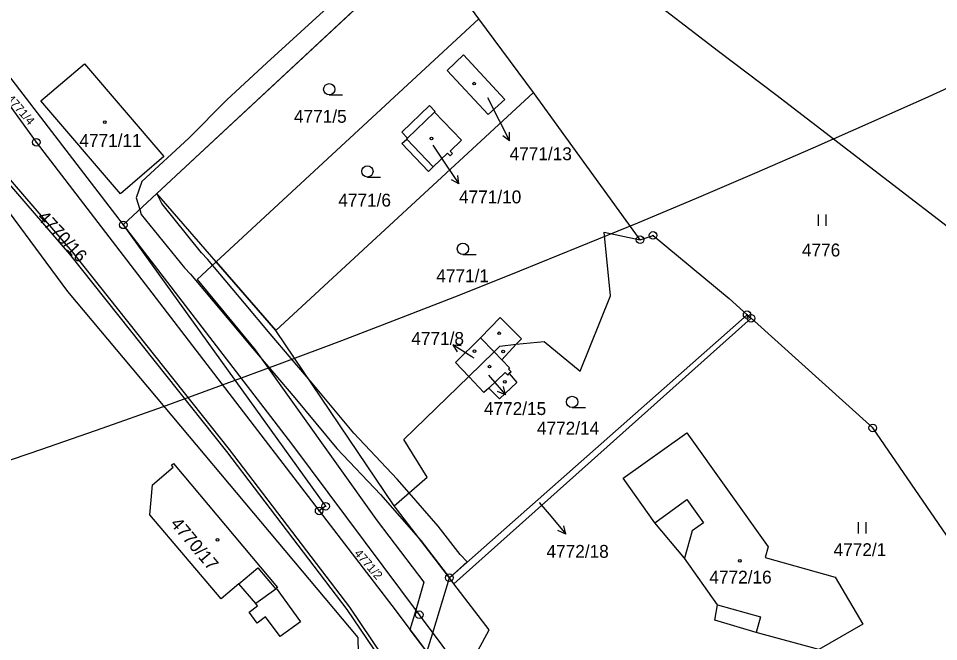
# Model space of a CAD drawing. Extents: x -644096 to -634268, y -1141430 to -1133463.
# Drawn here: x -638236.1 to -638114.6, y -1138385.1 to -1138302.9 of the extents above; entities that cross this region are included whole.
import ezdxf

# ---------------------------------------------------------------- set-up
doc = ezdxf.new("R2010")
doc.units = 0
for name, color, linetype in [('_CIVIL_CONSTRUCTION', 7, 'Continuous'), ('B_Hranice _3D', 7, 'Continuous'), ('M_Svah_Nasyp', 7, 'Continuous'), ('M_Svah_Zarez', 7, 'Continuous'), ('spodek_zarez', 7, 'Continuous'), ('svrsek_osa_sjezdy', 7, 'Continuous'), ('svrsek_osa_terminal_VRT', 7, 'Continuous'), ('svrsek_osa_VRT', 7, 'Continuous'), ('svrsek_popisy_VRT', 7, 'Continuous'), ('terminal_VRT', 7, 'Continuous')]:
    doc.layers.add(name, color=color, linetype=linetype)

msp = doc.modelspace()

# ---------------------------------------------------------------- linework, layer by layer
at = {"layer": '_CIVIL_CONSTRUCTION'}
for centre, radius in [((-638233.78, -1138319.21), 0.5), ((-638233.78, -1138319.21), 0.0303), ((-638222.29, -1138330.12), 0.5), ((-638222.29, -1138330.12), 0.0303), ((-638152.33, -1138331.51), 0.5), ((-638154.04, -1138332.08), 0.5), ((-638154.04, -1138332.08), 0.0303), ((-638152.33, -1138331.51), 0.0303), ((-638139.91, -1138341.99), 0.5), ((-638139.91, -1138341.99), 0.0303), ((-638139.39, -1138342.46), 0.5), ((-638139.39, -1138342.46), 0.0303), ((-638123.32, -1138356.94), 0.5), ((-638123.32, -1138356.94), 0.0303), ((-638196.42, -1138367.89), 0.5), ((-638195.57, -1138367.27), 0.5), ((-638195.57, -1138367.27), 0.0303), ((-638196.42, -1138367.89), 0.0303), ((-638179.23, -1138376.71), 0.5), ((-638179.23, -1138376.71), 0.0303), ((-638183.2, -1138381.6), 0.5), ((-638183.2, -1138381.6), 0.0303)]:
    msp.add_circle(centre, radius, dxfattribs=at)
at = {"layer": 'B_Hranice _3D'}
for points in [[(-638261.23, -1138297.03), (-638229.37, -1138334.01), (-638208.67, -1138360.06), (-638192.76, -1138380.9), (-638188.32, -1138387.48)], [(-638188, -1138387.08), (-638192.36, -1138380.6), (-638208.27, -1138359.76), (-638228.99, -1138333.69), (-638261.02, -1138296.5)], [(-638192.84, -1138299.11), (-638197.34, -1138303.27), (-638203.33, -1138308.71), (-638208.6, -1138313.63), (-638213.61, -1138318.67), (-638219.83, -1138324.38), (-638220.6, -1138326.55), (-638220.12, -1138328.09), (-638219.91, -1138328.76), (-638214.22, -1138335.8), (-638213.4, -1138336.65), (-638208.57, -1138342.41), (-638205.17, -1138346.44), (-638199.65, -1138352.96), (-638194.09, -1138359.63), (-638188.32, -1138365.74), (-638182.99, -1138371.8), (-638179.23, -1138376.71), (-638176.87, -1138374.62), (-638177.79, -1138373.66), (-638180.69, -1138369.91), (-638184.54, -1138365.5), (-638186.1, -1138363.72), (-638191.85, -1138357.63), (-638197.35, -1138351.04), (-638202.87, -1138344.5), (-638206.27, -1138340.47), (-638211.16, -1138334.65), (-638211.96, -1138333.82), (-638217.21, -1138327.32), (-638217.85, -1138325.98), (-638189.79, -1138299.83)]]:
    msp.add_lwpolyline(points, dxfattribs=at)
msp.add_lwpolyline([(-638210.01, -1138334.99), (-638212.54, -1138337.34), (-638204.85, -1138346.61), (-638188.78, -1138369.18), (-638182.58, -1138377.28), (-638183.67, -1138380.98), (-638184.43, -1138383.58), (-638182.19, -1138386.55), (-638181.42, -1138383.99), (-638179.23, -1138376.71), (-638186.51, -1138367.21), (-638202.16, -1138344.09)], close=True, dxfattribs=at)
at = {"layer": 'M_Svah_Nasyp'}
for p, q in [((-638181.17, -1138315.23), (-638184.74, -1138318.69)), ((-638184.85, -1138318.79), (-638181.35, -1138322.48)), ((-638175.11, -1138345.02), (-638173.32, -1138346.88)), ((-638173.32, -1138346.88), (-638172.32, -1138347.92)), ((-638174.03, -1138351.67), (-638171.87, -1138349.62)), ((-638171.87, -1138349.62), (-638171.51, -1138349.96)), ((-638171.51, -1138349.96), (-638171.31, -1138349.76)), ((-638152.11, -1138369.47), (-638147.85, -1138366.4)), ((-638147.85, -1138366.4), (-638145.69, -1138369.47)), ((-638145.69, -1138369.47), (-638147.16, -1138370.54)), ((-638147.16, -1138370.54), (-638148.2, -1138374.12)), ((-638207.01, -1138377.51), (-638204.53, -1138375.41)), ((-638204.53, -1138375.41), (-638202.16, -1138378.21)), ((-638202.16, -1138378.21), (-638204.78, -1138380.11)), ((-638143.81, -1138380.27), (-638138.14, -1138381.86)), ((-638138.14, -1138381.86), (-638138.71, -1138383.94))]:
    msp.add_line(p, q, dxfattribs=at)
at = {"layer": 'M_Svah_Zarez'}
for centre in [(-638175.96, -1138311.47), (-638224.74, -1138316.57), (-638181.58, -1138318.73), (-638172.64, -1138344.44), (-638175.9, -1138346.8), (-638172.11, -1138346.85), (-638173.92, -1138348.84), (-638171.9, -1138350.84), (-638209.83, -1138371.72), (-638140.88, -1138374.49)]:
    msp.add_circle(centre, 0.175, dxfattribs=at)
at = {"layer": 'spodek_zarez'}
msp.add_circle((-638683.07, -1137056.85), 1378.08, dxfattribs=at)
at = {"layer": 'svrsek_osa_sjezdy'}
for p, q in [((-638195.08, -1138312.97), (-638193.33, -1138312.97)), ((-638190.05, -1138323.81), (-638188.3, -1138323.81)), ((-638130.47, -1138330.26), (-638130.47, -1138328.76)), ((-638129.47, -1138330.26), (-638129.47, -1138328.76)), ((-638177.43, -1138334.04), (-638175.68, -1138334.04)), ((-638163.02, -1138354.25), (-638161.27, -1138354.25)), ((-638125.2, -1138370.86), (-638125.2, -1138369.36)), ((-638124.2, -1138370.86), (-638124.2, -1138369.36))]:
    msp.add_line(p, q, dxfattribs=at)
for centre in [(-638195.08, -1138312.22), (-638190.05, -1138323.06), (-638177.43, -1138333.29), (-638163.02, -1138353.5)]:
    msp.add_circle(centre, 0.75, dxfattribs=at)
at = {"layer": 'svrsek_osa_terminal_VRT'}
msp.add_arc((-642050.26, -1145189.6), 8802.25, 41.413152, 75.317049, dxfattribs=at)
at = {"layer": 'svrsek_popisy_VRT'}
for p, q in [((-638174.19, -1138313.3), (-638172.64, -1138316.35)), ((-638172.64, -1138316.35), (-638171.28, -1138319.02)), ((-638171.28, -1138319.02), (-638172.18, -1138318.36)), ((-638171.28, -1138319.02), (-638171.29, -1138317.9)), ((-638181.43, -1138319.59), (-638179.64, -1138322.23)), ((-638179.64, -1138322.23), (-638177.96, -1138324.72)), ((-638177.96, -1138324.72), (-638178.11, -1138323.61)), ((-638177.96, -1138324.72), (-638178.94, -1138324.17)), ((-638176.24, -1138347.53), (-638178.79, -1138345.94)), ((-638178.79, -1138345.94), (-638177.67, -1138346.05)), ((-638178.79, -1138345.94), (-638178.2, -1138346.9)), ((-638175.93, -1138347.72), (-638176.24, -1138347.53)), ((-638174.07, -1138349.98), (-638173.79, -1138350.29)), ((-638173.79, -1138350.29), (-638171.82, -1138352.55)), ((-638171.82, -1138352.55), (-638172.1, -1138351.47)), ((-638171.82, -1138352.55), (-638172.86, -1138352.13)), ((-638167.36, -1138366.79), (-638165.8, -1138368.64)), ((-638165.8, -1138368.64), (-638163.87, -1138370.94)), ((-638163.87, -1138370.94), (-638164.13, -1138369.85)), ((-638163.87, -1138370.94), (-638164.9, -1138370.49))]:
    msp.add_line(p, q, dxfattribs=at)
at = {"layer": 'terminal_VRT'}
for p, q in [((-638217.85, -1138325.98), (-638182.55, -1138293.08)), ((-638175.32, -1138302.91), (-638182.55, -1138293.08)), ((-638249.05, -1138295.31), (-638222.29, -1138330.12)), ((-638210.01, -1138334.99), (-638175.32, -1138302.91)), ((-638168.12, -1138312.63), (-638175.32, -1138302.91)), ((-638154.04, -1138332.08), (-638168.12, -1138312.63)), ((-638217.85, -1138325.98), (-638222.29, -1138330.12)), ((-638210.01, -1138334.99), (-638217.85, -1138325.98)), ((-638179.23, -1138376.71), (-638139.91, -1138341.99)), ((-638139.91, -1138341.99), (-638139.39, -1138342.46)), ((-638139.39, -1138342.46), (-638178.62, -1138377.5)), ((-638178.62, -1138377.5), (-638179.23, -1138376.71))]:
    msp.add_line(p, q, dxfattribs=at)
for points in [[(-638097.54, -1138342.61), (-638136.12, -1138312.95), (-638143.67, -1138307.21), (-638208.38, -1138257.53)], [(-638250.23, -1138296.63), (-638241.99, -1138307.93), (-638240.04, -1138310.62), (-638233.78, -1138319.21), (-638196.42, -1138367.89)], [(-638191.14, -1138390.77), (-638191.25, -1138384.6), (-638229.59, -1138338.91), (-638247.9, -1138314.18), (-638260.36, -1138299.79)], [(-638174.09, -1138315.54), (-638179.51, -1138309.73), (-638177.35, -1138307.67), (-638171.89, -1138313.57), (-638174.09, -1138315.54)], [(-638233.18, -1138313.75), (-638227.42, -1138308.86), (-638216.91, -1138321.1), (-638222.65, -1138326.03), (-638233.18, -1138313.75)], [(-638210.01, -1138334.99), (-638202.16, -1138344.09), (-638168.12, -1138312.63)], [(-638181.97, -1138323.07), (-638185.51, -1138319.39), (-638184.85, -1138318.79), (-638184.74, -1138318.69), (-638185.52, -1138317.88), (-638181.87, -1138314.38), (-638181.15, -1138315.13), (-638181.17, -1138315.23), (-638177.63, -1138318.94), (-638179.12, -1138320.38), (-638178.8, -1138320.69), (-638179.13, -1138321), (-638179.46, -1138320.67), (-638181.35, -1138322.48), (-638181.97, -1138323.07)], [(-638222.29, -1138330.12), (-638200.07, -1138359.04), (-638183.2, -1138381.6), (-638177.21, -1138389.63)], [(-638222.29, -1138330.12), (-638195.57, -1138367.27), (-638196.42, -1138367.89)], [(-638170.39, -1138345.89), (-638166.7, -1138345.5), (-638161.97, -1138349.44), (-638157.97, -1138339.5), (-638158.77, -1138331.07), (-638154.04, -1138332.08)], [(-638154.04, -1138332.08), (-638152.33, -1138331.51), (-638142.29, -1138339.85), (-638139.91, -1138341.99)], [(-638176.66, -1138350.14), (-638178.41, -1138348.29), (-638175.11, -1138345.02), (-638172.5, -1138342.34), (-638169.72, -1138345.19), (-638170.39, -1138345.89)], [(-638111.08, -1138374.76), (-638123.32, -1138356.94), (-638139.39, -1138342.46)], [(-638170.39, -1138345.89), (-638172.32, -1138347.92), (-638171.27, -1138349.01), (-638171.42, -1138349.19), (-638171.08, -1138349.54), (-638171.31, -1138349.76), (-638170.32, -1138350.94), (-638172.62, -1138353.11), (-638174.03, -1138351.67), (-638174.66, -1138352.26), (-638176.66, -1138350.14)], [(-638176.66, -1138350.14), (-638173.32, -1138346.88), (-638172.55, -1138346.12), (-638170.39, -1138345.89)], [(-638179.23, -1138376.71), (-638186.51, -1138367.21), (-638182.16, -1138363.43), (-638185.22, -1138358.46), (-638176.66, -1138350.14)], [(-638124.64, -1138382.84), (-638130.42, -1138386.18), (-638138.71, -1138383.94), (-638144.19, -1138382.3), (-638143.81, -1138380.27), (-638148.2, -1138374.12), (-638152.11, -1138369.47), (-638156.27, -1138363.58), (-638147.85, -1138357.57), (-638137.13, -1138372.64), (-638137.53, -1138374.02), (-638128.28, -1138376.62), (-638124.64, -1138382.84)], [(-638205.66, -1138381.25), (-638204.56, -1138380.42), (-638204.78, -1138380.11), (-638207.01, -1138377.51), (-638209.37, -1138379.52), (-638218.79, -1138368.41), (-638218.42, -1138364.46), (-638215.69, -1138362.12), (-638215.92, -1138361.85), (-638215.64, -1138361.64), (-638201.92, -1138377.99), (-638202.11, -1138378.11), (-638198.9, -1138382.52), (-638201.58, -1138384.48), (-638203.5, -1138381.88), (-638204.61, -1138382.69), (-638205.66, -1138381.25)], [(-638196.42, -1138367.89), (-638186.83, -1138380.39), (-638178.52, -1138391.41)], [(-638177.21, -1138389.63), (-638173.99, -1138383.57), (-638178.62, -1138377.5)]]:
    msp.add_lwpolyline(points, dxfattribs=at)

# ---------------------------------------------------------------- texts
at = {"layer": 'svrsek_osa_VRT'}
for s, height, rotation, p in [('4771/4', 1.14, 311, (-638237.8, -1138313.53)), ('4770/16', 1.7, 313, (-638233.75, -1138329.21)), ('4770/17', 1.7, 310, (-638216.15, -1138369.63)), ('4771/2', 1.14, 311, (-638191.86, -1138373.55))]:
    msp.add_text(s, height=height, rotation=rotation, dxfattribs=at).set_placement(p)
for s, p in [('4771/5', (-638199.74, -1138316.64)), ('4771/11', (-638228.08, -1138319.83)), ('4771/13', (-638171.27, -1138321.58)), ('4771/6', (-638193.89, -1138327.71)), ('4771/10', (-638177.95, -1138327.28)), ('4776', (-638132.67, -1138334.29)), ('4771/1', (-638180.95, -1138337.69)), ('4771/8', (-638184.25, -1138345.97)), ('4772/15', (-638174.66, -1138355.23)), ('4772/14', (-638167.66, -1138357.81)), ('4772/18', (-638166.4, -1138374.08)), ('4772/1', (-638128.49, -1138373.86)), ('4772/16', (-638144.89, -1138377.48))]:
    msp.add_text(s, height=1.7, dxfattribs=at).set_placement(p)

doc.saveas('drawing.dxf')
